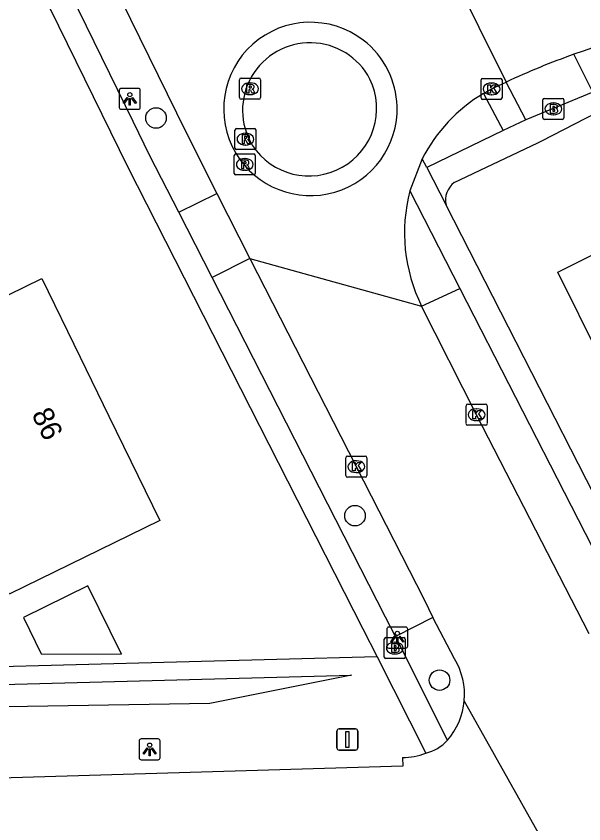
# Model space of a CAD drawing. Extents: x 160457 to 162082, y 388340 to 389736.
# Drawn here: x 160708.11 to 160735.11, y 389185.68 to 389224.11 of the extents above; entities that cross this region are included whole.
import ezdxf

# ---------------------------------------------------------------- set-up
doc = ezdxf.new("R2010")
doc.units = 0
for name, color, linetype in [('IMGEO_Berm_groen', 7, 'Continuous'), ('IMGEO_Boom', 7, 'Continuous'), ('IMGEO_Brandkraan', 7, 'Continuous'), ('IMGEO_Kolk', 7, 'Continuous'), ('IMGEO_Lichtpunt', 7, 'Continuous'), ('IMGEO_Pand', 7, 'Continuous'), ('IMGEO_Pand_nummerreeks', 7, 'Continuous'), ('IMGEO_Parkeervlak_open', 7, 'Continuous'), ('IMGEO_Rijbaan_lokaal_gesloten', 7, 'Continuous'), ('IMGEO_Rijbaan_lokaal_open', 7, 'Continuous'), ('IMGEO_Rioolput', 7, 'Continuous'), ('IMGEO_Verkeersbordpaal', 7, 'Continuous'), ('IMGEO_Voetpad_open', 7, 'Continuous')]:
    doc.layers.add(name, color=color, linetype=linetype)

msp = doc.modelspace()

# ---------------------------------------------------------------- linework, layer by layer
at = {"layer": 'IMGEO_Berm_groen'}
for points in [[(160725.28, 389193.626), (160691.863, 389192.737), (160682.056, 389192.45)], [(160664.364, 389182.921), (160661.339, 389182.458), (160679.564, 389191.555), (160724.065, 389192.757), (160717.315, 389191.405), (160679.749, 389190.786), (160664.364, 389182.921)]]:
    msp.add_lwpolyline(points, dxfattribs=at)
at = {"layer": 'IMGEO_Boom'}
for centre in [(160714.764, 389219.264), (160724.227, 389200.341), (160728.249, 389192.515)]:
    msp.add_circle(centre, 0.489, dxfattribs=at)
at = {"layer": 'IMGEO_Brandkraan'}
for p, q in [((160733.163, 389219.273), (160733.163, 389220.125)), ((160733.238, 389220.199), (160734.09, 389220.199)), ((160734.164, 389220.125), (160734.164, 389219.273)), ((160733.651, 389219.979), (160733.676, 389219.979)), ((160733.674, 389219.419), (160733.649, 389219.419)), ((160734.09, 389219.199), (160733.238, 389219.199)), ((160725.619, 389193.613), (160725.619, 389194.465)), ((160725.694, 389194.539), (160726.546, 389194.539)), ((160726.62, 389194.465), (160726.62, 389193.613)), ((160726.107, 389194.319), (160726.132, 389194.319)), ((160726.13, 389193.759), (160726.105, 389193.759)), ((160726.546, 389193.539), (160725.694, 389193.539))]:
    msp.add_line(p, q, dxfattribs=at)
for points in [[(160733.163, 389219.273), (160733.163, 389220.125)], [(160733.238, 389220.199), (160734.09, 389220.199)], [(160734.164, 389220.125), (160734.164, 389219.273)], [(160733.511, 389219.899), (160733.511, 389219.499), (160733.724, 389219.499)], [(160733.742, 389219.899), (160733.511, 389219.899)], [(160733.69, 389219.818), (160733.636, 389219.818), (160733.636, 389219.742)], [(160733.636, 389219.742), (160733.689, 389219.742)], [(160733.698, 389219.666), (160733.636, 389219.666), (160733.636, 389219.585)], [(160733.636, 389219.585), (160733.698, 389219.585)], [(160734.09, 389219.199), (160733.238, 389219.199)], [(160725.619, 389193.613), (160725.619, 389194.465)], [(160725.694, 389194.539), (160726.546, 389194.539)], [(160726.62, 389194.465), (160726.62, 389193.613)], [(160725.967, 389194.239), (160725.967, 389193.839), (160726.18, 389193.839)], [(160726.198, 389194.239), (160725.967, 389194.239)], [(160726.146, 389194.158), (160726.092, 389194.158), (160726.092, 389194.082)], [(160726.092, 389194.082), (160726.145, 389194.082)], [(160726.154, 389194.006), (160726.092, 389194.006), (160726.092, 389193.925)], [(160726.092, 389193.925), (160726.154, 389193.925)], [(160726.546, 389193.539), (160725.694, 389193.539)]]:
    msp.add_lwpolyline(points, dxfattribs=at)
for centre, radius, start, end in [((160733.24, 389220.123), 0.0765, 91.552, 178.448), ((160733.24, 389220.123), 0.0765, 91.552, 178.448), ((160734.088, 389220.123), 0.0765, 1.552, 88.448), ((160734.088, 389220.123), 0.0765, 1.552, 88.448), ((160733.691, 389219.78), 0.0379, 267.8285, 90.9355), ((160733.746, 389219.754), 0.145, 59.4692, 91.5367), ((160733.771, 389219.801), 0.0922, 285.5137, 58.1501), ((160733.699, 389219.625), 0.0404, 269.8759, 90.5077), ((160733.73, 389219.75), 0.251, 268.6676, 293.5347), ((160733.776, 389219.609), 0.105, 301.3115, 78.989), ((160733.24, 389219.275), 0.0765, 181.552, 268.448), ((160733.24, 389219.275), 0.0765, 181.552, 268.448), ((160734.088, 389219.275), 0.0765, 271.552, 358.448), ((160734.088, 389219.275), 0.0765, 271.552, 358.448), ((160725.696, 389194.463), 0.0765, 91.552, 178.448), ((160725.696, 389194.463), 0.0765, 91.552, 178.448), ((160726.544, 389194.463), 0.0765, 1.552, 88.448), ((160726.544, 389194.463), 0.0765, 1.552, 88.448), ((160726.147, 389194.12), 0.0379, 267.8285, 90.9355), ((160726.155, 389193.965), 0.0404, 269.8759, 90.5077), ((160726.202, 389194.094), 0.145, 59.4692, 91.5367), ((160726.227, 389194.141), 0.0922, 285.5137, 58.1501), ((160726.232, 389193.949), 0.105, 301.3115, 78.989), ((160725.696, 389193.615), 0.0765, 181.552, 268.448), ((160725.696, 389193.615), 0.0765, 181.552, 268.448), ((160726.186, 389194.09), 0.251, 268.6676, 293.5347), ((160726.544, 389193.615), 0.0765, 271.552, 358.448), ((160726.544, 389193.615), 0.0765, 271.552, 358.448)]:
    msp.add_arc(centre, radius, start, end, dxfattribs=at)
for centre, major_axis, ratio, start_param, end_param in [((160733.65, 389219.699), (-0.387, 0.002), 0.722429, 4.712389, 7.853982), ((160733.675, 389219.699), (-0.39, 0.002), 0.717154, 1.570796, 4.712389), ((160726.106, 389194.039), (-0.387, 0.002), 0.722429, 4.712389, 7.853982), ((160726.131, 389194.039), (-0.39, 0.002), 0.717154, 1.570796, 4.712389)]:
    msp.add_ellipse(centre, major_axis=major_axis, ratio=ratio, start_param=start_param, end_param=end_param, dxfattribs=at)
at = {"layer": 'IMGEO_Kolk'}
for p, q in [((160730.225, 389220.223), (160730.225, 389221.075)), ((160730.3, 389221.149), (160731.152, 389221.149)), ((160730.713, 389220.929), (160730.738, 389220.929)), ((160731.226, 389221.075), (160731.226, 389220.223)), ((160731.152, 389220.149), (160730.3, 389220.149)), ((160730.736, 389220.369), (160730.711, 389220.369)), ((160729.513, 389204.719), (160729.513, 389205.571)), ((160729.588, 389205.645), (160730.44, 389205.645)), ((160730.514, 389205.571), (160730.514, 389204.719)), ((160730.001, 389205.425), (160730.026, 389205.425)), ((160730.024, 389204.865), (160729.999, 389204.865)), ((160730.44, 389204.645), (160729.588, 389204.645)), ((160723.791, 389202.247), (160723.791, 389203.099)), ((160723.866, 389203.173), (160724.718, 389203.173)), ((160724.279, 389202.953), (160724.304, 389202.953)), ((160724.792, 389203.099), (160724.792, 389202.247)), ((160724.718, 389202.173), (160723.866, 389202.173)), ((160724.302, 389202.393), (160724.277, 389202.393))]:
    msp.add_line(p, q, dxfattribs=at)
for points in [[(160730.225, 389220.223), (160730.225, 389221.075)], [(160730.3, 389221.149), (160731.152, 389221.149)], [(160731.226, 389221.075), (160731.226, 389220.223)], [(160730.546, 389220.849), (160730.669, 389220.849), (160730.669, 389220.698), (160730.799, 389220.849), (160730.963, 389220.849), (160730.817, 389220.698), (160730.97, 389220.449), (160730.818, 389220.449), (160730.733, 389220.613), (160730.669, 389220.546), (160730.669, 389220.449), (160730.546, 389220.449), (160730.546, 389220.849)], [(160731.152, 389220.149), (160730.3, 389220.149)], [(160729.513, 389204.719), (160729.513, 389205.571)], [(160729.588, 389205.645), (160730.44, 389205.645)], [(160730.514, 389205.571), (160730.514, 389204.719)], [(160729.834, 389205.345), (160729.957, 389205.345), (160729.957, 389205.194), (160730.087, 389205.345), (160730.251, 389205.345), (160730.105, 389205.194), (160730.258, 389204.945), (160730.106, 389204.945), (160730.021, 389205.109), (160729.957, 389205.042), (160729.957, 389204.945), (160729.834, 389204.945), (160729.834, 389205.345)], [(160730.44, 389204.645), (160729.588, 389204.645)], [(160723.791, 389202.247), (160723.791, 389203.099)], [(160723.866, 389203.173), (160724.718, 389203.173)], [(160724.112, 389202.873), (160724.235, 389202.873), (160724.235, 389202.722), (160724.365, 389202.873), (160724.529, 389202.873), (160724.383, 389202.722), (160724.536, 389202.473), (160724.384, 389202.473), (160724.299, 389202.637), (160724.235, 389202.57), (160724.235, 389202.473), (160724.112, 389202.473), (160724.112, 389202.873)], [(160724.792, 389203.099), (160724.792, 389202.247)], [(160724.718, 389202.173), (160723.866, 389202.173)]]:
    msp.add_lwpolyline(points, dxfattribs=at)
for centre, start, end in [((160730.302, 389221.073), 91.552, 178.448), ((160730.302, 389221.073), 91.552, 178.448), ((160731.15, 389221.073), 1.552, 88.448), ((160731.15, 389221.073), 1.552, 88.448), ((160730.302, 389220.225), 181.552, 268.448), ((160730.302, 389220.225), 181.552, 268.448), ((160731.15, 389220.225), 271.552, 358.448), ((160731.15, 389220.225), 271.552, 358.448), ((160729.59, 389205.569), 91.552, 178.448), ((160729.59, 389205.569), 91.552, 178.448), ((160730.438, 389205.569), 1.552, 88.448), ((160730.438, 389205.569), 1.552, 88.448), ((160729.59, 389204.721), 181.552, 268.448), ((160729.59, 389204.721), 181.552, 268.448), ((160730.438, 389204.721), 271.552, 358.448), ((160730.438, 389204.721), 271.552, 358.448), ((160723.868, 389203.097), 91.552, 178.448), ((160723.868, 389203.097), 91.552, 178.448), ((160724.716, 389203.097), 1.552, 88.448), ((160724.716, 389203.097), 1.552, 88.448), ((160723.868, 389202.249), 181.552, 268.448), ((160723.868, 389202.249), 181.552, 268.448), ((160724.716, 389202.249), 271.552, 358.448), ((160724.716, 389202.249), 271.552, 358.448)]:
    msp.add_arc(centre, 0.0765, start, end, dxfattribs=at)
for centre, major_axis, ratio, start_param, end_param in [((160730.712, 389220.649), (-0.387, 0.002), 0.722429, 4.712389, 7.853982), ((160730.737, 389220.649), (-0.39, 0.002), 0.717154, 1.570796, 4.712389), ((160730, 389205.145), (-0.387, 0.002), 0.722429, 4.712389, 7.853982), ((160730.025, 389205.145), (-0.39, 0.002), 0.717154, 1.570796, 4.712389), ((160724.278, 389202.673), (-0.387, 0.002), 0.722429, 4.712389, 7.853982), ((160724.303, 389202.673), (-0.39, 0.002), 0.717154, 1.570796, 4.712389)]:
    msp.add_ellipse(centre, major_axis=major_axis, ratio=ratio, start_param=start_param, end_param=end_param, dxfattribs=at)
at = {"layer": 'IMGEO_Lichtpunt'}
for p, q in [((160713.017, 389220.578), (160713.017, 389219.771)), ((160713.017, 389220.578), (160713.017, 389219.771)), ((160713.919, 389220.673), (160713.111, 389220.673)), ((160713.919, 389220.673), (160713.111, 389220.673)), ((160714.013, 389219.771), (160714.013, 389220.578)), ((160714.013, 389219.771), (160714.013, 389220.578)), ((160713.111, 389219.677), (160713.919, 389219.677)), ((160713.111, 389219.677), (160713.919, 389219.677)), ((160725.74, 389194.941), (160725.74, 389194.134)), ((160725.74, 389194.941), (160725.74, 389194.134)), ((160726.642, 389195.036), (160725.834, 389195.036)), ((160726.642, 389195.036), (160725.834, 389195.036)), ((160726.736, 389194.134), (160726.736, 389194.941)), ((160726.736, 389194.134), (160726.736, 389194.941)), ((160725.834, 389194.04), (160726.642, 389194.04)), ((160725.834, 389194.04), (160726.642, 389194.04)), ((160713.96, 389189.625), (160713.96, 389188.818)), ((160713.96, 389189.625), (160713.96, 389188.818)), ((160714.862, 389189.72), (160714.054, 389189.72)), ((160714.862, 389189.72), (160714.054, 389189.72)), ((160714.956, 389188.818), (160714.956, 389189.625)), ((160714.956, 389188.818), (160714.956, 389189.625)), ((160714.054, 389188.724), (160714.862, 389188.724)), ((160714.054, 389188.724), (160714.862, 389188.724))]:
    msp.add_line(p, q, dxfattribs=at)
for points in [[(160713.391, 389220.242), (160713.43, 389220.214), (160713.242, 389219.952), (160713.204, 389219.979), (160713.391, 389220.242)], [(160713.493, 389220.194), (160713.54, 389220.194), (160713.54, 389219.872), (160713.493, 389219.872), (160713.493, 389220.194)], [(160713.603, 389220.214), (160713.641, 389220.241), (160713.828, 389219.979), (160713.789, 389219.951), (160713.603, 389220.214)], [(160726.114, 389194.605), (160726.153, 389194.577), (160725.965, 389194.315), (160725.927, 389194.342), (160726.114, 389194.605)], [(160726.216, 389194.557), (160726.263, 389194.557), (160726.263, 389194.235), (160726.216, 389194.235), (160726.216, 389194.557)], [(160726.326, 389194.577), (160726.364, 389194.604), (160726.551, 389194.342), (160726.512, 389194.314), (160726.326, 389194.577)], [(160714.334, 389189.289), (160714.373, 389189.261), (160714.185, 389188.999), (160714.147, 389189.026), (160714.334, 389189.289)], [(160714.436, 389189.241), (160714.483, 389189.241), (160714.483, 389188.919), (160714.436, 389188.919), (160714.436, 389189.241)], [(160714.546, 389189.261), (160714.584, 389189.288), (160714.771, 389189.026), (160714.732, 389188.998), (160714.546, 389189.261)]]:
    msp.add_lwpolyline(points, dxfattribs=at)
for centre in [(160713.516, 389220.376), (160726.239, 389194.739), (160714.459, 389189.423)]:
    msp.add_circle(centre, 0.0994, dxfattribs=at)
for centre, start, end in [((160713.111, 389220.578), 90, 180), ((160713.111, 389220.578), 90, 180), ((160713.919, 389220.578), 0, 90), ((160713.919, 389220.578), 0, 90), ((160713.111, 389219.771), 180, 270), ((160713.111, 389219.771), 180, 270), ((160713.919, 389219.771), 270, 0), ((160713.919, 389219.771), 270, 360), ((160725.834, 389194.941), 90, 180), ((160725.834, 389194.941), 90, 180), ((160726.642, 389194.941), 0, 90), ((160726.642, 389194.941), 0, 90), ((160725.834, 389194.134), 180, 270), ((160725.834, 389194.134), 180, 270), ((160726.642, 389194.134), 270, 0), ((160726.642, 389194.134), 270, 360), ((160714.054, 389189.625), 90, 180), ((160714.054, 389189.625), 90, 180), ((160714.862, 389189.625), 0, 90), ((160714.862, 389189.625), 0, 90), ((160714.054, 389188.818), 180, 270), ((160714.054, 389188.818), 180, 270), ((160714.862, 389188.818), 270, 0), ((160714.862, 389188.818), 270, 360)]:
    msp.add_arc(centre, 0.0946, start, end, dxfattribs=at)
at = {"layer": 'IMGEO_Pand'}
for points in [[(160746.161, 389202.715), (160745.941, 389203.164), (160739.741, 389200.092), (160737.357, 389204.904), (160737.079, 389204.766), (160735.992, 389206.954), (160736.269, 389207.092), (160735.888, 389207.863), (160733.88, 389211.922), (160735.564, 389212.769), (160735.753, 389212.864), (160738.384, 389214.187), (160738.574, 389214.282), (160740.362, 389215.181), (160741.018, 389213.877), (160746.283, 389216.45), (160751.74, 389205.439), (160746.161, 389202.715)], [(160709.325, 389211.623), (160711.147, 389207.889), (160712.522, 389205.072), (160714.945, 389200.106), (160707.775, 389196.601), (160705.883, 389200.471), (160705.042, 389202.191), (160699.488, 389199.475), (160696.592, 389205.397), (160709.325, 389211.623)], [(160709.296, 389193.768), (160713.116, 389193.744), (160711.526, 389196.997), (160708.452, 389195.495), (160709.296, 389193.768)]]:
    msp.add_lwpolyline(points, dxfattribs=at)
at = {"layer": 'IMGEO_Parkeervlak_open'}
for points in [[(160727.396, 389210.314), (160729.208, 389211.154)], [(160727.938, 389195.499), (160726.151, 389194.597)]]:
    msp.add_lwpolyline(points, dxfattribs=at)
at = {"layer": 'IMGEO_Rijbaan_lokaal_gesloten'}
for points in [[(160710.687, 389229.8), (160711.122, 389228.929), (160711.793, 389227.56), (160715.736, 389219.515), (160716.62, 389217.721), (160717.659, 389215.67)], [(160728.824, 389226.222), (160731.416, 389220.976)], [(160730.344, 389220.434), (160730.727, 389220.648), (160731.416, 389220.976)], [(160727.422, 389217.32), (160726.839, 389215.796)], [(160717.659, 389215.67), (160719.23, 389212.583)], [(160719.23, 389212.583), (160727.52, 389196.346), (160727.938, 389195.499)], [(160719.23, 389212.583), (160727.396, 389210.314)], [(160735.374, 389194.722), (160730.015, 389205.145), (160727.396, 389210.314)], [(160728.962, 389193.528), (160727.938, 389195.499)], [(160733.602, 389184.075), (160729.428, 389191.535)], [(160726.485, 389188.834), (160726.501, 389188.425), (160702.002, 389187.696)]]:
    msp.add_lwpolyline(points, dxfattribs=at)
for centre, radius, start, end in [((160747.115, 389187.14), 37.301, 86.5472, 109.5331), ((160747.015, 389187.393), 37.029, 109.5187, 114.9143), ((160734.355, 389213.742), 7.802, 120.9398, 152.7041), ((160734.436, 389213.799), 7.855, 165.2692, 206.3341), ((160726.153, 389191.82), 3.287, 355.0211, 31.2996), ((160726.153, 389191.825), 3.288, 318.6719, 354.9383), ((160727.172, 389190.937), 1.936, 282.5293, 318.4941), ((160726.532, 389191.572), 2.738, 269.013, 292.7696)]:
    msp.add_arc(centre, radius, start, end, dxfattribs=at)
at = {"layer": 'IMGEO_Rijbaan_lokaal_open'}
for centre, radius, start, end in [((160722.108, 389219.696), 4.124, 52.5501, 210.7229), ((160722.092, 389219.63), 3.214, 27.5928, 211.147), ((160722.108, 389219.694), 4.126, 26.2796, 52.5571), ((160722.101, 389219.693), 4.132, 1.9287, 26.2555), ((160722.039, 389219.723), 3.219, 213.0447, 25.6951), ((160722.109, 389219.695), 4.124, 210.7124, 1.8975)]:
    msp.add_arc(centre, radius, start, end, dxfattribs=at)
at = {"layer": 'IMGEO_Rioolput'}
for p, q in [((160718.733, 389220.232), (160718.733, 389221.084)), ((160718.808, 389221.158), (160719.66, 389221.158)), ((160719.221, 389220.938), (160719.246, 389220.938)), ((160719.734, 389221.084), (160719.734, 389220.232)), ((160719.66, 389220.158), (160718.808, 389220.158)), ((160719.244, 389220.378), (160719.219, 389220.378)), ((160718.517, 389217.832), (160718.517, 389218.684)), ((160718.592, 389218.758), (160719.444, 389218.758)), ((160719.518, 389218.684), (160719.518, 389217.832)), ((160719.005, 389218.538), (160719.03, 389218.538)), ((160719.028, 389217.978), (160719.003, 389217.978)), ((160718.485, 389216.628), (160718.485, 389217.48)), ((160718.56, 389217.554), (160719.412, 389217.554)), ((160719.444, 389217.758), (160718.592, 389217.758)), ((160719.486, 389217.48), (160719.486, 389216.628)), ((160718.973, 389217.334), (160718.998, 389217.334)), ((160718.996, 389216.774), (160718.971, 389216.774)), ((160719.412, 389216.554), (160718.56, 389216.554))]:
    msp.add_line(p, q, dxfattribs=at)
for points in [[(160718.733, 389220.232), (160718.733, 389221.084)], [(160718.808, 389221.158), (160719.66, 389221.158)], [(160719.734, 389221.084), (160719.734, 389220.232)], [(160719.322, 389220.856), (160719.07, 389220.858), (160719.07, 389220.458)], [(160719.07, 389220.458), (160719.194, 389220.458), (160719.194, 389220.62), (160719.205, 389220.62)], [(160719.248, 389220.777), (160719.194, 389220.777), (160719.194, 389220.696)], [(160719.194, 389220.696), (160719.246, 389220.696)], [(160719.252, 389220.591), (160719.323, 389220.458), (160719.463, 389220.458), (160719.398, 389220.584)], [(160719.66, 389220.158), (160718.808, 389220.158)], [(160718.517, 389217.832), (160718.517, 389218.684)], [(160718.592, 389218.758), (160719.444, 389218.758)], [(160719.518, 389218.684), (160719.518, 389217.832)], [(160719.106, 389218.456), (160718.854, 389218.458), (160718.854, 389218.058)], [(160718.854, 389218.058), (160718.978, 389218.058), (160718.978, 389218.22), (160718.989, 389218.22)], [(160719.032, 389218.377), (160718.978, 389218.377), (160718.978, 389218.296)], [(160718.978, 389218.296), (160719.03, 389218.296)], [(160719.036, 389218.191), (160719.107, 389218.058), (160719.247, 389218.058), (160719.182, 389218.184)], [(160718.485, 389216.628), (160718.485, 389217.48)], [(160718.56, 389217.554), (160719.412, 389217.554)], [(160719.444, 389217.758), (160718.592, 389217.758)], [(160719.486, 389217.48), (160719.486, 389216.628)], [(160719.074, 389217.252), (160718.822, 389217.254), (160718.822, 389216.854)], [(160719, 389217.173), (160718.946, 389217.173), (160718.946, 389217.092)], [(160718.946, 389217.092), (160718.998, 389217.092)], [(160718.822, 389216.854), (160718.946, 389216.854), (160718.946, 389217.016), (160718.957, 389217.016)], [(160719.004, 389216.987), (160719.075, 389216.854), (160719.215, 389216.854), (160719.15, 389216.98)], [(160719.412, 389216.554), (160718.56, 389216.554)]]:
    msp.add_lwpolyline(points, dxfattribs=at)
for centre, radius, start, end in [((160718.81, 389221.082), 0.0765, 91.552, 178.448), ((160718.81, 389221.082), 0.0765, 91.552, 178.448), ((160719.658, 389221.082), 0.0765, 1.552, 88.448), ((160719.658, 389221.082), 0.0765, 1.552, 88.448), ((160719.204, 389220.567), 0.0533, 26.0293, 88.6989), ((160719.23, 389220.885), 0.19, 274.7715, 282.9687), ((160719.254, 389220.681), 0.0964, 77.0061, 93.1865), ((160719.268, 389220.738), 0.0378, 276.6634, 79.6772), ((160719.321, 389220.746), 0.109, 350.3612, 89.416), ((160719.319, 389220.746), 0.112, 277.5842, 350.9817), ((160719.303, 389220.531), 0.108, 29.5134, 73.7905), ((160718.81, 389220.234), 0.0765, 181.552, 268.448), ((160718.81, 389220.234), 0.0765, 181.552, 268.448), ((160719.658, 389220.234), 0.0765, 271.552, 358.448), ((160719.658, 389220.234), 0.0765, 271.552, 358.448), ((160718.594, 389218.682), 0.0765, 91.552, 178.448), ((160718.594, 389218.682), 0.0765, 91.552, 178.448), ((160719.442, 389218.682), 0.0765, 1.552, 88.448), ((160719.442, 389218.682), 0.0765, 1.552, 88.448), ((160718.988, 389218.167), 0.0533, 26.0293, 88.6989), ((160719.014, 389218.485), 0.19, 274.7715, 282.9687), ((160719.038, 389218.281), 0.0964, 77.0061, 93.1865), ((160719.052, 389218.338), 0.0378, 276.6634, 79.6772), ((160719.105, 389218.346), 0.109, 350.3612, 89.416), ((160719.103, 389218.346), 0.112, 277.5842, 350.9817), ((160719.087, 389218.131), 0.108, 29.5134, 73.7905), ((160718.594, 389217.834), 0.0765, 181.552, 268.448), ((160718.594, 389217.834), 0.0765, 181.552, 268.448), ((160719.442, 389217.834), 0.0765, 271.552, 358.448), ((160719.442, 389217.834), 0.0765, 271.552, 358.448), ((160718.562, 389217.478), 0.0765, 91.552, 178.448), ((160718.562, 389217.478), 0.0765, 91.552, 178.448), ((160719.41, 389217.478), 0.0765, 1.552, 88.448), ((160719.41, 389217.478), 0.0765, 1.552, 88.448), ((160718.982, 389217.281), 0.19, 274.7715, 282.9687), ((160719.006, 389217.077), 0.0964, 77.0061, 93.1865), ((160719.02, 389217.134), 0.0378, 276.6634, 79.6772), ((160719.073, 389217.142), 0.109, 350.3612, 89.416), ((160719.071, 389217.142), 0.112, 277.5842, 350.9817), ((160718.956, 389216.963), 0.0533, 26.0293, 88.6989), ((160719.055, 389216.927), 0.108, 29.5134, 73.7905), ((160718.562, 389216.63), 0.0765, 181.552, 268.448), ((160718.562, 389216.63), 0.0765, 181.552, 268.448), ((160719.41, 389216.63), 0.0765, 271.552, 358.448), ((160719.41, 389216.63), 0.0765, 271.552, 358.448)]:
    msp.add_arc(centre, radius, start, end, dxfattribs=at)
for centre, major_axis, ratio, start_param, end_param in [((160719.22, 389220.658), (-0.387, 0.002), 0.722429, 4.712389, 7.853982), ((160719.245, 389220.658), (-0.39, 0.002), 0.717154, 1.570796, 4.712389), ((160719.004, 389218.258), (-0.387, 0.002), 0.722429, 4.712389, 7.853982), ((160719.029, 389218.258), (-0.39, 0.002), 0.717154, 1.570796, 4.712389), ((160718.972, 389217.054), (-0.387, 0.002), 0.722429, 4.712389, 7.853982), ((160718.997, 389217.054), (-0.39, 0.002), 0.717154, 1.570796, 4.712389)]:
    msp.add_ellipse(centre, major_axis=major_axis, ratio=ratio, start_param=start_param, end_param=end_param, dxfattribs=at)
at = {"layer": 'IMGEO_Verkeersbordpaal'}
for p, q in [((160723.467, 389190.19), (160724.257, 389190.19)), ((160724.257, 389190.19), (160723.467, 389190.19)), ((160723.367, 389189.29), (160723.367, 389190.09)), ((160723.367, 389190.09), (160723.367, 389189.29)), ((160724.357, 389190.09), (160724.357, 389189.29)), ((160724.357, 389189.29), (160724.357, 389190.09)), ((160724.257, 389189.19), (160723.467, 389189.19)), ((160723.467, 389189.19), (160724.257, 389189.19))]:
    msp.add_line(p, q, dxfattribs=at)
msp.add_lwpolyline([(160723.787, 389190.065), (160723.937, 389190.065), (160723.937, 389189.315), (160723.787, 389189.315), (160723.787, 389190.065)], dxfattribs=at)
for centre, start, end in [((160723.467, 389190.09), 90, 180), ((160723.467, 389190.09), 90, 180), ((160724.257, 389190.09), 0, 90), ((160724.257, 389190.09), 360, 90), ((160723.467, 389189.29), 180, 270), ((160723.467, 389189.29), 180, 270), ((160724.257, 389189.29), 270, 0), ((160724.257, 389189.29), 270, 0)]:
    msp.add_arc(centre, 0.1, start, end, dxfattribs=at)
at = {"layer": 'IMGEO_Voetpad_open'}
for points in [[(160674.661, 389296.078), (160697.231, 389250), (160708.883, 389226.189), (160713.416, 389216.926), (160724.604, 389194.964), (160725.28, 389193.626)], [(160715.852, 389214.779), (160714.472, 389217.471), (160713.671, 389219.105), (160709.963, 389226.698), (160708.873, 389228.93)], [(160735.534, 389220.486), (160734.643, 389222.294)], [(160732.36, 389219.181), (160731.416, 389220.976)], [(160730.344, 389220.434), (160731.277, 389218.663)], [(160735.534, 389220.486), (160732.36, 389219.181)], [(160728.948, 389216.197), (160732.924, 389218.088), (160733.109, 389218.174), (160735.738, 389219.522), (160735.921, 389219.612), (160736.035, 389219.383)], [(160732.36, 389219.181), (160731.277, 389218.663)], [(160731.277, 389218.663), (160727.641, 389216.912)], [(160727.641, 389216.912), (160727.422, 389217.32)], [(160727.641, 389216.912), (160728.561, 389215.115)], [(160715.852, 389214.779), (160717.659, 389215.67)], [(160726.839, 389215.796), (160729.208, 389211.154)], [(160739.685, 389193.354), (160728.561, 389215.115)], [(160717.43, 389211.672), (160715.852, 389214.779)], [(160719.23, 389212.583), (160717.43, 389211.672)], [(160726.151, 389194.597), (160725.673, 389195.511), (160717.43, 389211.672)], [(160729.208, 389211.154), (160737.154, 389195.639)], [(160728.622, 389189.654), (160726.151, 389194.597)], [(160725.28, 389193.626), (160727.592, 389189.047)]]:
    msp.add_lwpolyline(points, dxfattribs=at)
msp.add_arc((160729.579, 389215.361), 1.048, 127.0618, 193.5769, dxfattribs=at)

# ---------------------------------------------------------------- texts
at = {"layer": 'IMGEO_Pand_nummerreeks'}
msp.add_text('86', height=1, rotation=296.0121, dxfattribs=at).set_placement((160708.825, 389205.17))

doc.saveas('drawing.dxf')
